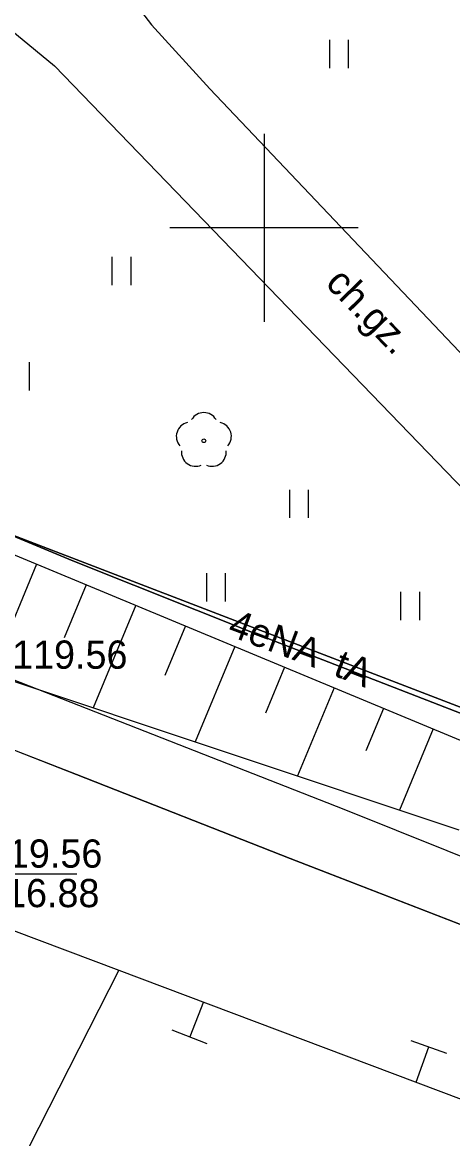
# Model space of a CAD drawing. Extents: x 6432121 to 6432331, y 5662538 to 5662686.
# Drawn here: x 6432243.57 to 6432255.02, y 5662575.8 to 5662605.46 of the extents above; entities that cross this region are included whole.
import ezdxf

# ---------------------------------------------------------------- set-up
doc = ezdxf.new("R2010")
doc.units = 0
for name, color, linetype in [('Warstwa 1', 7, 'Continuous'), ('Warstwa 10', 7, 'Continuous'), ('Warstwa 11', 7, 'Continuous'), ('Warstwa 12', 7, 'Continuous'), ('Warstwa 13', 7, 'Continuous'), ('Warstwa 14', 7, 'Continuous'), ('Warstwa 15', 7, 'Continuous'), ('Warstwa 19', 7, 'Continuous'), ('Warstwa 20', 7, 'Continuous'), ('Warstwa 21', 7, 'Continuous'), ('Warstwa 5', 7, 'Continuous'), ('Warstwa 6', 7, 'Continuous'), ('Warstwa 63', 7, 'Continuous'), ('Warstwa 8', 7, 'Continuous'), ('Warstwa 9', 7, 'Continuous')]:
    doc.layers.add(name, color=color, linetype=linetype)

msp = doc.modelspace()

# ---------------------------------------------------------------- linework, layer by layer
at = {"layer": 'Warstwa 1'}
msp.add_line((6432180.9, 5662615.82), (6432259.074, 5662585.787), dxfattribs=at)
msp.add_line((6432180.9, 5662615.82), (6432259.074, 5662585.787), dxfattribs=at)
at = {"layer": 'Warstwa 10'}
for p, q in [((6432241.32, 5662592.163), (6432257.132, 5662585.592)), ((6432243.955, 5662591.068), (6432242.745, 5662588.156)), ((6432245.273, 5662590.521), (6432244.687, 5662589.112)), ((6432246.591, 5662589.973), (6432245.46, 5662587.25)), ((6432247.909, 5662589.424), (6432247.362, 5662588.111)), ((6432240.306, 5662588.971), (6432255.183, 5662584.005)), ((6432249.227, 5662588.877), (6432248.173, 5662586.345)), ((6432250.544, 5662588.33), (6432250.037, 5662587.111)), ((6432251.862, 5662587.782), (6432250.887, 5662585.439)), ((6432253.179, 5662587.234), (6432252.711, 5662586.11)), ((6432254.496, 5662586.687), (6432253.601, 5662584.533))]:
    msp.add_line(p, q, dxfattribs=at)
at = {"layer": 'Warstwa 11'}
msp.add_circle((6432248.4, 5662594.344), 0.05, dxfattribs=at)
for centre, start, end in [((6432248.043, 5662594.46), 102.1471, 221.8529), ((6432248.4, 5662594.719), 30.1471, 149.8529), ((6432248.757, 5662594.46), 318.1471, 77.8529), ((6432248.18, 5662594.041), 174.1471, 293.8529), ((6432248.62, 5662594.041), 246.1471, 5.8529)]:
    msp.add_arc(centre, 0.375, start, end, dxfattribs=at)
at = {"layer": 'Warstwa 12'}
for points in [[(6432151.934, 5662659.962), (6432163.647, 5662662.364), (6432165.031, 5662661.271), (6432166.026, 5662656.887), (6432167.998, 5662648.227), (6432170.198, 5662638.637), (6432172.215, 5662629.789), (6432174.2, 5662621.336), (6432174.764, 5662618.709), (6432176.004, 5662617.499), (6432181.388, 5662615.664), (6432187.493, 5662613.63), (6432194.563, 5662611.29), (6432209.024, 5662605.561), (6432218.668, 5662601.72), (6432230.17, 5662597.186), (6432236.4, 5662594.702), (6432238.551, 5662593.742), (6432242.89, 5662591.993), (6432244.915, 5662591.158), (6432249.823, 5662589.199), (6432255.518, 5662586.99), (6432264.175, 5662583.483)], [(6432156.818, 5662630.202), (6432158.039, 5662625.384), (6432159.105, 5662620.911), (6432168.554, 5662616.714), (6432182.01, 5662611.519), (6432201.034, 5662604.23), (6432217.284, 5662598.028), (6432236.124, 5662590.737), (6432242.639, 5662588.267), (6432252.12, 5662584.559), (6432258.988, 5662581.806), (6432263.17, 5662580.184), (6432269.496, 5662577.686)], [(6432264.175, 5662583.483), (6432255.518, 5662586.99), (6432249.823, 5662589.199), (6432244.915, 5662591.158), (6432242.89, 5662591.993)], [(6432220.899, 5662589.591), (6432222.533, 5662588.996), (6432223.084, 5662588.795), (6432227.467, 5662587.21), (6432230.087, 5662586.231), (6432231.926, 5662585.518), (6432233.915, 5662584.796), (6432234.582, 5662584.574), (6432241.702, 5662581.891), (6432242.178, 5662581.775), (6432243.336, 5662581.331), (6432246.139, 5662580.279)], [(6432246.139, 5662580.279), (6432241.073, 5662570.339), (6432240.865, 5662569.613)], [(6432246.139, 5662580.279), (6432267.47, 5662572.251), (6432272.294, 5662573.809)]]:
    msp.add_lwpolyline(points, dxfattribs=at)
at = {"layer": 'Warstwa 14'}
msp.add_line((6432242.663, 5662582.838), (6432245.023, 5662582.838), dxfattribs=at)
at = {"layer": 'Warstwa 19'}
for p, q in [((6432248.393, 5662579.436), (6432248.026, 5662578.506)), ((6432248.492, 5662578.322), (6432247.561, 5662578.689)), ((6432253.907, 5662578.412), (6432254.849, 5662578.077)), ((6432254.043, 5662577.302), (6432254.378, 5662578.244))]:
    msp.add_line(p, q, dxfattribs=at)
at = {"layer": 'Warstwa 20'}
msp.add_line((6432241.32, 5662592.163), (6432257.132, 5662585.592), dxfattribs=at)
at = {"layer": 'Warstwa 21'}
msp.add_line((6432240.306, 5662588.971), (6432255.183, 5662584.005), dxfattribs=at)
at = {"layer": 'Warstwa 5'}
for p, q in [((6432241.266, 5662612.847), (6432247.012, 5662605.394)), ((6432241.597, 5662606.63), (6432244.431, 5662604.308)), ((6432247.012, 5662605.394), (6432248.559, 5662603.698)), ((6432251.75, 5662604.242), (6432251.75, 5662604.992)), ((6432252.25, 5662604.242), (6432252.25, 5662604.992)), ((6432244.431, 5662604.308), (6432255.594, 5662592.749)), ((6432248.559, 5662603.698), (6432257.724, 5662594.044)), ((6432245.964, 5662598.477), (6432245.964, 5662599.227)), ((6432246.464, 5662598.477), (6432246.464, 5662599.227)), ((6432243.769, 5662595.684), (6432243.769, 5662596.434)), ((6432250.682, 5662592.294), (6432250.682, 5662593.044)), ((6432251.182, 5662592.294), (6432251.182, 5662593.044)), ((6432241.32, 5662592.163), (6432257.132, 5662585.592)), ((6432248.478, 5662590.073), (6432248.478, 5662590.823)), ((6432248.978, 5662590.073), (6432248.978, 5662590.823)), ((6432253.64, 5662589.577), (6432253.64, 5662590.327)), ((6432254.14, 5662589.577), (6432254.14, 5662590.327))]:
    msp.add_line(p, q, dxfattribs=at)
at = {"layer": 'Warstwa 6'}
for points in [[(6432259.074, 5662585.787), (6432263.163, 5662588.197), (6432246.69, 5662636.13), (6432228.29, 5662630.34), (6432193.86, 5662619.79), (6432180.9, 5662615.82)], [(6432180.9, 5662615.82), (6432147.05, 5662605.45), (6432141.907, 5662600.47), (6432155.186, 5662604.45), (6432246.621, 5662569.177), (6432269.007, 5662560.534), (6432263.163, 5662588.197), (6432259.074, 5662585.787)]]:
    msp.add_lwpolyline(points, close=True, dxfattribs=at)
msp.add_lwpolyline([(6432261.892, 5662579.254), (6432260.419, 5662579.482), (6432250.699, 5662583.246), (6432245.014, 5662585.481), (6432215.968, 5662596.774), (6432192.716, 5662605.904), (6432163.326, 5662617.343), (6432161.597, 5662617.988)], dxfattribs=at)
at = {"layer": 'Warstwa 63'}
for p, q in [((6432250, 5662602.5), (6432250, 5662597.5)), ((6432252.5, 5662600), (6432247.5, 5662600))]:
    msp.add_line(p, q, dxfattribs=at)
at = {"layer": 'Warstwa 8'}
for p, q in [((6432215.968, 5662596.774), (6432245.014, 5662585.481)), ((6432245.014, 5662585.481), (6432250.699, 5662583.246)), ((6432250.699, 5662583.246), (6432260.419, 5662579.482))]:
    msp.add_line(p, q, dxfattribs=at)
at = {"layer": 'Warstwa 9'}
for p, q in [((6432241.266, 5662612.847), (6432247.012, 5662605.394)), ((6432241.597, 5662606.63), (6432244.431, 5662604.308)), ((6432247.012, 5662605.394), (6432248.559, 5662603.698)), ((6432244.431, 5662604.308), (6432255.594, 5662592.749)), ((6432248.559, 5662603.698), (6432257.724, 5662594.044)), ((6432215.968, 5662596.774), (6432245.014, 5662585.481)), ((6432240.306, 5662588.971), (6432255.183, 5662584.005)), ((6432245.014, 5662585.481), (6432250.699, 5662583.246)), ((6432250.699, 5662583.246), (6432260.419, 5662579.482))]:
    msp.add_line(p, q, dxfattribs=at)

# ---------------------------------------------------------------- texts
at = {"layer": 'Warstwa 13'}
for s, rotation, p in [('4eNA', 339.4947, (6432248.997, 5662589.185)), ('tA', 338.9676, (6432251.812, 5662588.118))]:
    msp.add_text(s, height=0.75, rotation=rotation, dxfattribs=at).set_placement(p)
at = {"layer": 'Warstwa 14'}
msp.add_text('116.88', height=0.75, dxfattribs=at).set_placement((6432242.557, 5662581.953))
at = {"layer": 'Warstwa 15'}
for p in [(6432243.302, 5662588.288), (6432242.634, 5662583.003)]:
    msp.add_text('119.56', height=0.75, dxfattribs=at).set_placement(p)
at = {"layer": 'Warstwa 9'}
msp.add_text('ch.gz.', height=0.75, rotation=314.2043, dxfattribs=at).set_placement((6432251.603, 5662598.499))

doc.saveas('drawing.dxf')
